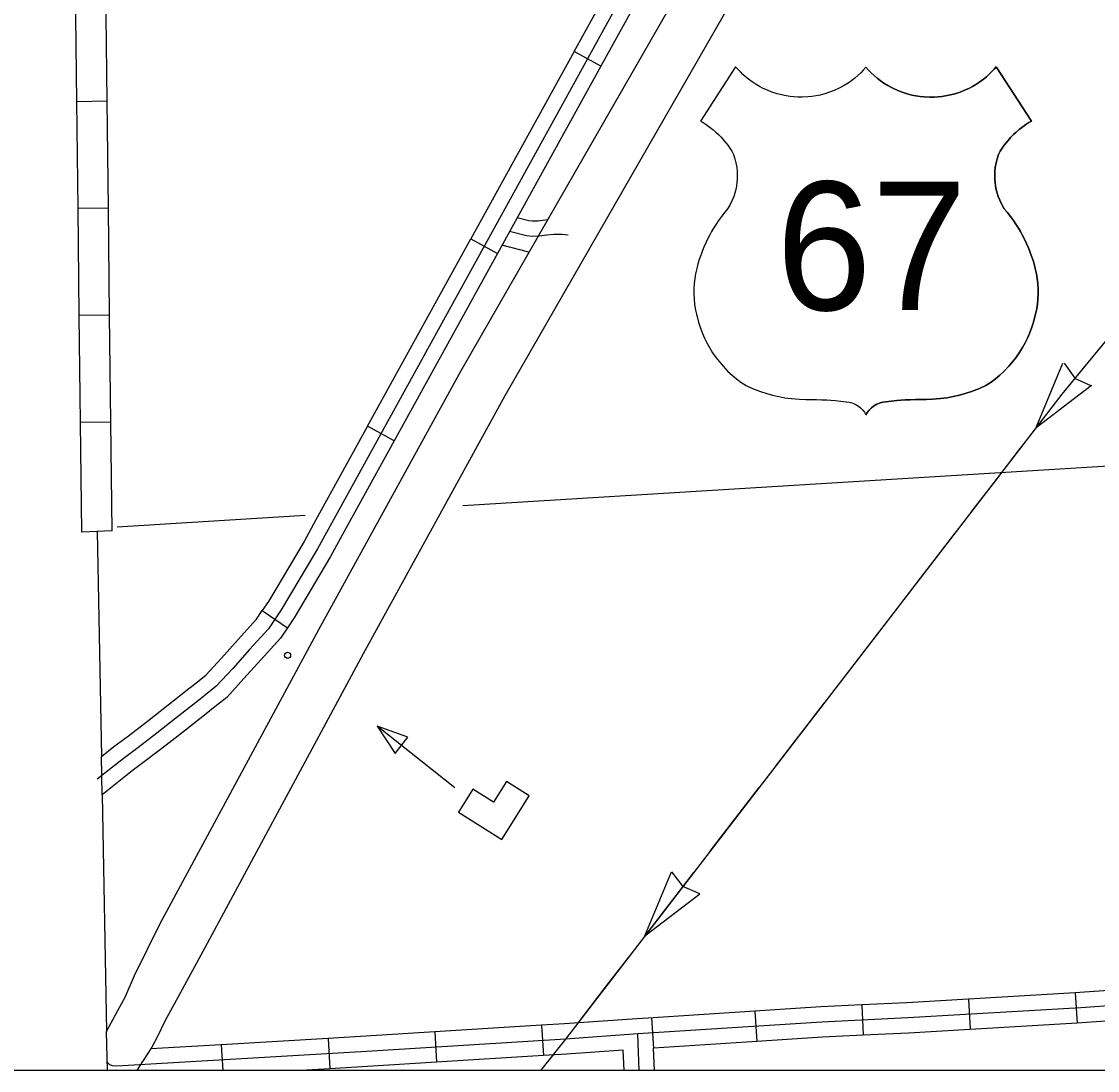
# Model space of a CAD drawing. Extents: x 1164457 to 1439835, y 1590918 to 1773502.
# Drawn here: x 1250743 to 1256055, y 1614471 to 1619648 of the extents above; entities that cross this region are included whole.
import ezdxf

# ---------------------------------------------------------------- set-up
doc = ezdxf.new("R2010")
doc.units = 0
for name, color, linetype in [('Level 15', 7, 'Continuous'), ('Level 22', 7, 'Continuous'), ('Level 31', 7, 'Continuous'), ('Level 32', 7, 'Continuous'), ('Level 33', 7, 'Continuous'), ('Level 43', 7, 'Continuous'), ('Level 49', 7, 'Continuous'), ('Level 5', 7, 'Continuous'), ('Level 58', 7, 'Continuous'), ('R_Draft', 7, 'Continuous')]:
    doc.layers.add(name, color=color, linetype=linetype)

msp = doc.modelspace()

# ---------------------------------------------------------------- linework, layer by layer
at = {"layer": 'Level 15'}
for points in [[(1251163.5, 1614663.9), (1251218.9, 1614766.1), (1251254.2, 1614833.3), (1251300.8, 1614938.9), (1251428, 1615195.4), (1252210.7, 1616646.9), (1252911.7, 1617922.8), (1253993.2, 1619805.1)], [(1254211.9, 1619684), (1253129.6, 1617800.3), (1252430.3, 1616527.4), (1251647.9, 1615076.4), (1251506.8, 1614816.2), (1251450.7, 1614714.5), (1251414.8, 1614638.1), (1251385.8, 1614586.3), (1251323.1, 1614487.1), (1251311.8, 1614470.8)], [(1251167.1, 1614470.8), (1251163.5, 1614663.9)]]:
    msp.add_lwpolyline(points, dxfattribs=at)
at = {"layer": 'Level 22'}
for points in [[(1254912.3, 1619422.9), (1254899.1, 1619408.1), (1254886.6, 1619395.3), (1254872.3, 1619381.8), (1254856.8, 1619368.6), (1254841.9, 1619357.1), (1254823.9, 1619344.4), (1254804.5, 1619332.3), (1254782.4, 1619320.2), (1254754.4, 1619307.2), (1254732.9, 1619298.9), (1254708.7, 1619291), (1254686.4, 1619285.2), (1254665.9, 1619281), (1254644.3, 1619277.7), (1254624.5, 1619275.6), (1254597.2, 1619274.4), (1254575.1, 1619274.6), (1254555.9, 1619275.8), (1254537.6, 1619277.7), (1254519, 1619280.5), (1254495.7, 1619285.3), (1254474.1, 1619290.9), (1254447.7, 1619299.5), (1254425.5, 1619308.3), (1254405.2, 1619317.6), (1254386.7, 1619327.3), (1254369.5, 1619337.3), (1254350.4, 1619349.9), (1254332.9, 1619362.8), (1254317.7, 1619375.1), (1254305, 1619386.5), (1254292, 1619399), (1254279.2, 1619412.5), (1254268.9, 1619424.4), (1254095.8, 1619156.7), (1254108.1, 1619149.3), (1254122.9, 1619139.7), (1254136.8, 1619129.8), (1254155.4, 1619115.3), (1254170.3, 1619102.5), (1254183.4, 1619090.2), (1254196.8, 1619076.6), (1254210.5, 1619061.3), (1254220.4, 1619049.4), (1254230.1, 1619036.9), (1254240, 1619023.1), (1254249.5, 1619008.7), (1254258.4, 1618991.7), (1254265.1, 1618970.8), (1254270.2, 1618950.1), (1254274, 1618928), (1254276.1, 1618907.5), (1254276.8, 1618887.7), (1254276.3, 1618869.1), (1254275.1, 1618854.2), (1254272.6, 1618836), (1254269.3, 1618818.9), (1254264.5, 1618800.3), (1254259.2, 1618784.1), (1254252.1, 1618765.8), (1254240.8, 1618742.2), (1254229.3, 1618723.6), (1254215.4, 1618706.9), (1254198.5, 1618685.2), (1254184.7, 1618666.1), (1254171.9, 1618647), (1254160.1, 1618628.3), (1254150.2, 1618611.5), (1254141.5, 1618595.8), (1254131.8, 1618577.1), (1254121.3, 1618555.3), (1254111.9, 1618534), (1254105.4, 1618518.1), (1254097.8, 1618497.7), (1254089.3, 1618472.8), (1254082.6, 1618452), (1254076.4, 1618429.4), (1254070.5, 1618403.1), (1254066.7, 1618379.7), (1254063.9, 1618355.4), (1254062.3, 1618328.7), (1254062.2, 1618303.7), (1254063.3, 1618279.3), (1254066.3, 1618250.5), (1254070.7, 1618223.3), (1254075.2, 1618202.7), (1254079.9, 1618184.7), (1254085.9, 1618164.2), (1254093.8, 1618138.8), (1254105.3, 1618108), (1254115.1, 1618085.3), (1254126.5, 1618062), (1254139.1, 1618039.1), (1254155.3, 1618012.8), (1254172.2, 1617988.6), (1254188.5, 1617967.6), (1254207, 1617946.1), (1254231, 1617921.2), (1254251.3, 1617902.4), (1254272.2, 1617884.9)], [(1254912.3, 1619422.9), (1254925.5, 1619408.1), (1254938, 1619395.3), (1254952.3, 1619381.8), (1254967.8, 1619368.6), (1254982.7, 1619357.1), (1255000.7, 1619344.4), (1255020.1, 1619332.3), (1255042.2, 1619320.2), (1255070.2, 1619307.2), (1255091.7, 1619298.9), (1255116, 1619291), (1255138.2, 1619285.2), (1255158.7, 1619281), (1255180.3, 1619277.7), (1255200.1, 1619275.6), (1255227.4, 1619274.4), (1255249.5, 1619274.6), (1255268.7, 1619275.8), (1255287, 1619277.7), (1255305.6, 1619280.5), (1255329, 1619285.3), (1255350.5, 1619290.9), (1255376.9, 1619299.5), (1255399.1, 1619308.3), (1255419.4, 1619317.6), (1255437.9, 1619327.3), (1255455.1, 1619337.3), (1255474.2, 1619349.9), (1255491.7, 1619362.8), (1255506.9, 1619375.1), (1255519.6, 1619386.5), (1255532.6, 1619399), (1255545.4, 1619412.5), (1255555.8, 1619424.4), (1255728.8, 1619156.7), (1255716.5, 1619149.3), (1255701.7, 1619139.7), (1255687.8, 1619129.8), (1255669.2, 1619115.3), (1255654.3, 1619102.5), (1255641.2, 1619090.2), (1255627.8, 1619076.6), (1255614.1, 1619061.3), (1255604.2, 1619049.4), (1255594.5, 1619036.9), (1255584.6, 1619023.1), (1255575.1, 1619008.7), (1255566.2, 1618991.7), (1255559.5, 1618970.8), (1255554.4, 1618950.1), (1255550.6, 1618928), (1255548.5, 1618907.5), (1255547.8, 1618887.7), (1255548.3, 1618869.1), (1255549.5, 1618854.2), (1255552, 1618836), (1255555.3, 1618818.9), (1255560.1, 1618800.3), (1255565.4, 1618784.1), (1255572.5, 1618765.8), (1255583.8, 1618742.2), (1255595.3, 1618723.6), (1255609.2, 1618706.9), (1255626.1, 1618685.2), (1255639.9, 1618666.1), (1255652.7, 1618647), (1255664.5, 1618628.3), (1255674.4, 1618611.5), (1255683.1, 1618595.8), (1255692.8, 1618577.1), (1255703.3, 1618555.3), (1255712.7, 1618534), (1255719.2, 1618518.1), (1255726.8, 1618497.7), (1255735.3, 1618472.8), (1255742, 1618452), (1255748.3, 1618429.4), (1255754.1, 1618403.1), (1255757.9, 1618379.7), (1255760.7, 1618355.4), (1255762.3, 1618328.7), (1255762.4, 1618303.7), (1255761.3, 1618279.3), (1255758.3, 1618250.5), (1255753.9, 1618223.3), (1255749.4, 1618202.7), (1255744.7, 1618184.7), (1255738.7, 1618164.2), (1255730.8, 1618138.8), (1255719.3, 1618108), (1255709.5, 1618085.3), (1255698.1, 1618062), (1255685.5, 1618039.1), (1255669.3, 1618012.8), (1255652.4, 1617988.6), (1255636.1, 1617967.6), (1255617.6, 1617946.1), (1255593.6, 1617921.2), (1255573.3, 1617902.4), (1255552.4, 1617884.9)], [(1254272.2, 1617884.9), (1254293.9, 1617868.5), (1254320, 1617851.5), (1254352.7, 1617836.8), (1254391, 1617822.1), (1254422.3, 1617811.9), (1254450.4, 1617804.1), (1254482.3, 1617796.8), (1254512.1, 1617791.3), (1254544.3, 1617786.8), (1254584.7, 1617783.4), (1254615.7, 1617782.3), (1254642.2, 1617782.4), (1254668, 1617782.2), (1254693.7, 1617781.4), (1254718.2, 1617780.1), (1254739.5, 1617778.7), (1254760.5, 1617776.9), (1254787.4, 1617774.1), (1254813.7, 1617770.9), (1254829.5, 1617768.7), (1254842.5, 1617766.1), (1254858.3, 1617759.6), (1254867.3, 1617754.6), (1254875.2, 1617749.4), (1254885.9, 1617740.7), (1254896.3, 1617730.2), (1254904.7, 1617719.4), (1254912.3, 1617706.9)], [(1255552.4, 1617884.9), (1255530.7, 1617868.5), (1255504.7, 1617851.5), (1255471.9, 1617836.8), (1255433.6, 1617822.1), (1255402.3, 1617811.9), (1255374.2, 1617804.1), (1255342.3, 1617796.8), (1255312.5, 1617791.3), (1255280.3, 1617786.8), (1255239.9, 1617783.4), (1255208.9, 1617782.3), (1255182.4, 1617782.4), (1255156.6, 1617782.2), (1255130.9, 1617781.4), (1255106.4, 1617780.1), (1255085.1, 1617778.7), (1255064.1, 1617776.9), (1255037.2, 1617774.1), (1255010.9, 1617770.9), (1254995.1, 1617768.7), (1254982.1, 1617766.1), (1254966.4, 1617759.6), (1254957.3, 1617754.6), (1254949.5, 1617749.4), (1254938.7, 1617740.7), (1254928.4, 1617730.2), (1254919.9, 1617719.4), (1254912.3, 1617706.9)]]:
    msp.add_lwpolyline(points, dxfattribs=at)
at = {"layer": 'Level 31'}
for p, q in [((1253602.7, 1619428.1), (1253471.3, 1619500.5)), ((1252961.6, 1618575.7), (1253093, 1618503.3)), ((1252583.2, 1617578.5), (1252451.9, 1617650.9)), ((1251932, 1616740.3), (1252055.8, 1616655.7))]:
    msp.add_line(p, q, dxfattribs=at)
for points in [[(1256090, 1624084.8), (1256087.5, 1624075.1), (1256079, 1624048.3), (1256067.9, 1624021.3), (1256057.9, 1624000.3), (1256044.3, 1623975.8), (1255353.8, 1622735.2), (1254240.6, 1620741), (1252203.6, 1617045.1)], [(1253471.3, 1619500.5), (1253726.2, 1619963)], [(1253857.5, 1619890.6), (1253602.7, 1619428.1)], [(1253471.3, 1619500.5), (1253216.5, 1619038.1)], [(1253602.7, 1619428.1), (1253347.8, 1618965.7)], [(1253216.5, 1619038.1), (1252961.6, 1618575.7)], [(1253347.8, 1618965.7), (1253093, 1618503.3)], [(1252706.7, 1618113.3), (1252961.6, 1618575.7)], [(1253093, 1618503.3), (1252838.1, 1618040.9)], [(1252451.9, 1617650.9), (1252706.7, 1618113.3)], [(1252838.1, 1618040.9), (1252583.2, 1617578.5)], [(1252451.9, 1617650.9), (1252197, 1617188.5)], [(1252583.2, 1617578.5), (1252328.4, 1617116.1)], [(1252197, 1617188.5), (1252138.5, 1617082.3), (1251962.3, 1616784.6), (1251932, 1616740.3)], [(1252328.4, 1617116.1), (1252268.8, 1617007.9), (1252088.9, 1616704), (1252055.8, 1616655.7)], [(1252203.6, 1617045.1), (1252025.6, 1616744.3), (1251961.9, 1616651.3), (1251868.9, 1616548.4), (1251785.7, 1616455.3), (1251704.7, 1616367), (1251616.4, 1616297), (1251505.8, 1616209.7), (1251411.5, 1616135.6), (1251317, 1616063.2), (1251244.6, 1616009.5), (1251116.7, 1615908)], [(1251589.2, 1616371.1), (1251653.4, 1616422.1), (1251730.1, 1616505.7), (1251813.1, 1616598.6), (1251902.9, 1616697.8), (1251932, 1616740.3)], [(1252055.8, 1616655.7), (1252021, 1616604.7), (1251924.7, 1616498.2), (1251841.3, 1616405), (1251756, 1616311.9), (1251682.4, 1616253.6)], [(1251141.6, 1615831.9), (1251138, 1616020.7), (1251198.9, 1616069), (1251271.9, 1616123.1), (1251365.5, 1616194.8), (1251459.4, 1616268.6), (1251569.9, 1616355.8), (1251589.2, 1616371.1)], [(1251682.4, 1616253.6), (1251663, 1616238.2), (1251552.2, 1616150.7), (1251457.4, 1616076.3), (1251362.2, 1616003.4), (1251290.2, 1615950), (1251141.6, 1615831.9)]]:
    msp.add_lwpolyline(points, dxfattribs=at)
at = {"layer": 'Level 32'}
for p, q in [((1251166, 1619254), (1251016, 1619252.2)), ((1251172.2, 1618726), (1251022.2, 1618724.3)), ((1251178.3, 1618198.1), (1251028.3, 1618196.3)), ((1251184.4, 1617670.1), (1251034.4, 1617668.3)), ((1255945.5, 1614853.7), (1255954.4, 1614703.9)), ((1255418.5, 1614822.6), (1255427.3, 1614672.9)), ((1254363.7, 1614763.7), (1254373.4, 1614614.1)), ((1254892.2, 1614794.3), (1254899.1, 1614644.5)), ((1253310.2, 1614693.8), (1253319.6, 1614544.1)), ((1253854.1, 1614730.7), (1253863.8, 1614581)), ((1252783.2, 1614660.8), (1252792.6, 1614511.1)), ((1251729.4, 1614598), (1251736.8, 1614470.8)), ((1252256.5, 1614628.7), (1252265.2, 1614479))]:
    msp.add_line(p, q, dxfattribs=at)
for points in [[(1251016, 1619252.2), (1251011.1, 1619673.1), (1251007.7, 1619778.5)], [(1251166, 1619254), (1251161.1, 1619676.4), (1251157.6, 1619783.4)], [(1251022.2, 1618724.3), (1251016, 1619252.2)], [(1251172.2, 1618726), (1251166, 1619254)], [(1251178.3, 1618198.1), (1251172.2, 1618726)], [(1251028.3, 1618196.3), (1251022.2, 1618724.3)], [(1253340.7, 1618669.5), (1253293.4, 1618663.3), (1253265.9, 1618662.5), (1253248.4, 1618663.8), (1253189.8, 1618679)], [(1253442.2, 1618593.3), (1253413.1, 1618596.2), (1253371.3, 1618597.2), (1253336.3, 1618593.3), (1253299.4, 1618588.4), (1253264.4, 1618587.5), (1253236.2, 1618589.4), (1253152.5, 1618611.3)], [(1253248.3, 1618508.7), (1253115.1, 1618543.5)], [(1251034.4, 1617668.3), (1251028.3, 1618196.3)], [(1251184.4, 1617670.1), (1251178.3, 1618198.1)], [(1251190.7, 1617134.5), (1251040.7, 1617127.5), (1251034.4, 1617668.3)], [(1251190.7, 1617134.5), (1251184.4, 1617670.1)], [(1255945.5, 1614853.7), (1255418.5, 1614822.6)], [(1256347.8, 1614881.9), (1255968.5, 1614855), (1255945.5, 1614853.7)], [(1256424.5, 1614817.2), (1256338.2, 1614806.1), (1255973.3, 1614780.2), (1255118.1, 1614729.8), (1254694.1, 1614710), (1253786.2, 1614651.1), (1253428.3, 1614626), (1252473.8, 1614566.3), (1251214.2, 1614492.8), (1251191.8, 1614493.8), (1251178.7, 1614498.2), (1251164.6, 1614512.8)], [(1255418.5, 1614822.6), (1255114.2, 1614804.7), (1254892.2, 1614794.3)], [(1254363.7, 1614763.7), (1253836.8, 1614729.5)], [(1254892.2, 1614794.3), (1254689.9, 1614784.9), (1254363.7, 1614763.7)], [(1253310.2, 1614693.8), (1252783.2, 1614660.8)], [(1253836.8, 1614729.5), (1253781.2, 1614725.9), (1253423.3, 1614700.8), (1253310.2, 1614693.8)], [(1255954.4, 1614703.9), (1255427.3, 1614672.9)], [(1256352.6, 1614731.9), (1255978.2, 1614705.3), (1255954.4, 1614703.9)], [(1252783.2, 1614660.8), (1252469.3, 1614641.1), (1252256.5, 1614628.7)], [(1253792.8, 1614470.8), (1253786.2, 1614651.1)], [(1254899.1, 1614644.5), (1254698.2, 1614635.1), (1254373.4, 1614614.1)], [(1255427.3, 1614672.9), (1255122.1, 1614654.9), (1254899.1, 1614644.5)], [(1251729.4, 1614598), (1251381, 1614577.7)], [(1252256.5, 1614628.7), (1251729.4, 1614598)], [(1254373.4, 1614614.1), (1253863.8, 1614581)], [(1253319.6, 1614544.1), (1252792.6, 1614511.1)], [(1253714.1, 1614570.9), (1253433.2, 1614551.2), (1253319.6, 1614544.1)], [(1253717.7, 1614470.8), (1253714.1, 1614570.9)], [(1253867.8, 1614470.8), (1253863.8, 1614581)], [(1252265.2, 1614479), (1252124.4, 1614470.8)], [(1252792.6, 1614511.1), (1252478.4, 1614491.4), (1252265.2, 1614479)]]:
    msp.add_lwpolyline(points, dxfattribs=at)
at = {"layer": 'Level 33'}
for points in [[(1251117.2, 1617131.1), (1251138, 1616020.7)], [(1251141.6, 1615831.9), (1251163.5, 1614663.9)]]:
    msp.add_lwpolyline(points, dxfattribs=at)
at = {"layer": 'Level 43'}
for p, q in [((1255752.7, 1617644.8), (1255884.6, 1617961.6)), ((1255889.9, 1617961.3), (1255942.8, 1617886.9)), ((1256026.8, 1617848.1), (1255943.8, 1617886.1)), ((1255752.7, 1617644.8), (1256025.3, 1617853.2)), ((1253819.9, 1615134.7), (1253951.8, 1615451.5)), ((1253951.8, 1615451.5), (1254007.3, 1615378.9)), ((1253819.9, 1615134.7), (1254092.6, 1615343.1)), ((1254092.6, 1615343.1), (1254008.3, 1615378.2))]:
    msp.add_line(p, q, dxfattribs=at)
for points in [[(1257510.7, 1619871.3), (1257247.9, 1619536.4), (1256357.3, 1618398.2), (1256319.1, 1618363.7), (1256185.9, 1618180), (1255879, 1617808.8), (1253428.3, 1614626), (1253305.2, 1614470.8)], [(1255999.4, 1617954.4), (1255879, 1617808.8), (1255752.7, 1617644.8)], [(1255672.2, 1617540.2), (1255551.4, 1617383.3)], [(1255551.4, 1617383.3), (1255430.6, 1617226.4)], [(1255350, 1617121.8), (1255108.4, 1616808.1)], [(1255027.9, 1616703.5), (1254786.3, 1616389.7)], [(1254705.8, 1616285.1), (1254464.2, 1615971.4)], [(1254383.7, 1615866.8), (1254142.1, 1615553)], [(1254061.5, 1615448.4), (1253819.9, 1615134.7)], [(1253739.4, 1615030.1), (1253618.6, 1614873.2)], [(1253618.6, 1614873.2), (1253497.8, 1614716.3)], [(1253365.6, 1614546.9), (1253305.2, 1614470.8)]]:
    msp.add_lwpolyline(points, dxfattribs=at)
at = {"layer": 'Level 49'}
for points in [[(1254912.3, 1619422.9), (1254899.1, 1619408.1), (1254886.6, 1619395.3), (1254872.3, 1619381.8), (1254856.8, 1619368.6), (1254841.9, 1619357.1), (1254823.9, 1619344.4), (1254804.5, 1619332.3), (1254782.4, 1619320.2), (1254754.4, 1619307.2), (1254732.9, 1619298.9), (1254708.7, 1619291), (1254686.4, 1619285.2), (1254665.9, 1619281), (1254644.3, 1619277.7), (1254624.5, 1619275.6), (1254597.2, 1619274.4), (1254575.1, 1619274.6), (1254555.9, 1619275.8), (1254537.6, 1619277.7), (1254519, 1619280.5), (1254495.7, 1619285.3), (1254474.1, 1619290.9), (1254447.7, 1619299.5), (1254425.5, 1619308.3), (1254405.2, 1619317.6), (1254386.7, 1619327.3), (1254369.5, 1619337.3), (1254350.4, 1619349.9), (1254332.9, 1619362.8), (1254317.7, 1619375.1), (1254305, 1619386.5), (1254292, 1619399), (1254279.2, 1619412.5), (1254268.9, 1619424.4), (1254095.8, 1619156.7), (1254108.1, 1619149.3), (1254122.9, 1619139.7), (1254136.8, 1619129.8), (1254155.4, 1619115.3), (1254170.3, 1619102.5), (1254183.4, 1619090.2), (1254196.8, 1619076.6), (1254210.5, 1619061.3), (1254220.4, 1619049.4), (1254230.1, 1619036.9), (1254240, 1619023.1), (1254249.5, 1619008.7), (1254258.4, 1618991.7), (1254265.1, 1618970.8), (1254270.2, 1618950.1), (1254274, 1618928), (1254276.1, 1618907.5), (1254276.8, 1618887.7), (1254276.3, 1618869.1), (1254275.1, 1618854.2), (1254272.6, 1618836), (1254269.3, 1618818.9), (1254264.5, 1618800.3), (1254259.2, 1618784.1), (1254252.1, 1618765.8), (1254240.8, 1618742.2), (1254229.3, 1618723.6), (1254215.4, 1618706.9), (1254198.5, 1618685.2), (1254184.7, 1618666.1), (1254171.9, 1618647), (1254160.1, 1618628.3), (1254150.2, 1618611.5), (1254141.5, 1618595.8), (1254131.8, 1618577.1), (1254121.3, 1618555.3), (1254111.9, 1618534), (1254105.4, 1618518.1), (1254097.8, 1618497.7), (1254089.3, 1618472.8), (1254082.6, 1618452), (1254076.4, 1618429.4), (1254070.5, 1618403.1), (1254066.7, 1618379.7), (1254063.9, 1618355.4), (1254062.3, 1618328.7), (1254062.2, 1618303.7), (1254063.3, 1618279.3), (1254066.3, 1618250.5), (1254070.7, 1618223.3), (1254075.2, 1618202.7), (1254079.9, 1618184.7), (1254085.9, 1618164.2), (1254093.8, 1618138.8), (1254105.3, 1618108), (1254115.1, 1618085.3), (1254126.5, 1618062), (1254139.1, 1618039.1), (1254155.3, 1618012.8), (1254172.2, 1617988.6), (1254188.5, 1617967.6), (1254207, 1617946.1), (1254231, 1617921.2), (1254251.3, 1617902.4), (1254272.2, 1617884.9)], [(1255552.4, 1617884.9), (1255573.3, 1617902.4), (1255593.6, 1617921.2), (1255617.6, 1617946.1), (1255636.1, 1617967.6), (1255652.4, 1617988.6), (1255669.3, 1618012.8), (1255685.5, 1618039.1), (1255698.1, 1618062), (1255709.5, 1618085.3), (1255719.3, 1618108), (1255730.8, 1618138.8), (1255738.7, 1618164.2), (1255744.7, 1618184.7), (1255749.4, 1618202.7), (1255753.9, 1618223.3), (1255758.3, 1618250.5), (1255761.3, 1618279.3), (1255762.4, 1618303.7), (1255762.3, 1618328.7), (1255760.7, 1618355.4), (1255757.9, 1618379.7), (1255754.1, 1618403.1), (1255748.3, 1618429.4), (1255742, 1618452), (1255735.3, 1618472.8), (1255726.8, 1618497.7), (1255719.2, 1618518.1), (1255712.7, 1618534), (1255703.3, 1618555.3), (1255692.8, 1618577.1), (1255683.1, 1618595.8), (1255674.4, 1618611.5), (1255664.5, 1618628.3), (1255652.7, 1618647), (1255639.9, 1618666.1), (1255626.1, 1618685.2), (1255609.2, 1618706.9), (1255595.3, 1618723.6), (1255583.8, 1618742.2), (1255572.5, 1618765.8), (1255565.4, 1618784.1), (1255560.1, 1618800.3), (1255555.3, 1618818.9), (1255552, 1618836), (1255549.5, 1618854.2), (1255548.3, 1618869.1), (1255547.8, 1618887.7), (1255548.5, 1618907.5), (1255550.6, 1618928), (1255554.4, 1618950.1), (1255559.5, 1618970.8), (1255566.2, 1618991.7), (1255575.1, 1619008.7), (1255584.6, 1619023.1), (1255594.5, 1619036.9), (1255604.2, 1619049.4), (1255614.1, 1619061.3), (1255627.8, 1619076.6), (1255641.2, 1619090.2), (1255654.3, 1619102.5), (1255669.2, 1619115.3), (1255687.8, 1619129.8), (1255701.7, 1619139.7), (1255716.5, 1619149.3), (1255728.8, 1619156.7), (1255555.8, 1619424.4), (1255545.4, 1619412.5), (1255532.6, 1619399), (1255519.6, 1619386.5), (1255506.9, 1619375.1), (1255491.7, 1619362.8), (1255474.2, 1619349.9), (1255455.1, 1619337.3), (1255437.9, 1619327.3), (1255419.4, 1619317.6), (1255399.1, 1619308.3), (1255376.9, 1619299.5), (1255350.5, 1619290.9), (1255329, 1619285.3), (1255305.6, 1619280.5), (1255287, 1619277.7), (1255268.7, 1619275.8), (1255249.5, 1619274.6), (1255227.4, 1619274.4), (1255200.1, 1619275.6), (1255180.3, 1619277.7), (1255158.7, 1619281), (1255138.2, 1619285.2), (1255116, 1619291), (1255091.7, 1619298.9), (1255070.2, 1619307.2), (1255042.2, 1619320.2), (1255020.1, 1619332.3), (1255000.7, 1619344.4), (1254982.7, 1619357.1), (1254967.8, 1619368.6), (1254952.3, 1619381.8), (1254938, 1619395.3), (1254925.5, 1619408.1), (1254912.3, 1619422.9)], [(1254272.2, 1617884.9), (1254293.9, 1617868.5), (1254320, 1617851.5), (1254352.7, 1617836.8), (1254391, 1617822.1), (1254422.3, 1617811.9), (1254450.4, 1617804.1), (1254482.3, 1617796.8), (1254512.1, 1617791.3), (1254544.3, 1617786.8), (1254584.7, 1617783.4), (1254615.7, 1617782.3), (1254642.2, 1617782.4), (1254668, 1617782.2), (1254693.7, 1617781.4), (1254718.2, 1617780.1), (1254739.5, 1617778.7), (1254760.5, 1617776.9), (1254787.4, 1617774.1), (1254813.7, 1617770.9), (1254829.5, 1617768.7), (1254842.5, 1617766.1), (1254858.3, 1617759.6), (1254867.3, 1617754.6), (1254875.2, 1617749.4), (1254885.9, 1617740.7), (1254896.3, 1617730.2), (1254904.7, 1617719.4), (1254912.3, 1617706.9)], [(1254912.3, 1617706.9), (1254919.9, 1617719.4), (1254928.4, 1617730.2), (1254938.7, 1617740.7), (1254949.5, 1617749.4), (1254957.3, 1617754.6), (1254966.4, 1617759.6), (1254982.1, 1617766.1), (1254995.1, 1617768.7), (1255010.9, 1617770.9), (1255037.2, 1617774.1), (1255064.1, 1617776.9), (1255085.1, 1617778.7), (1255106.4, 1617780.1), (1255130.9, 1617781.4), (1255156.6, 1617782.2), (1255182.4, 1617782.4), (1255208.9, 1617782.3), (1255239.9, 1617783.4), (1255280.3, 1617786.8), (1255312.5, 1617791.3), (1255342.3, 1617796.8), (1255374.2, 1617804.1), (1255402.3, 1617811.9), (1255433.6, 1617822.1), (1255471.9, 1617836.8), (1255504.7, 1617851.5), (1255530.7, 1617868.5), (1255552.4, 1617884.9)]]:
    msp.add_lwpolyline(points, dxfattribs=at)
at = {"layer": 'Level 5'}
for points in [[(1256244.8, 1617461.8), (1252921.8, 1617257.5)], [(1252143, 1617209.6), (1251215, 1617152.6)]]:
    msp.add_lwpolyline(points, dxfattribs=at)
at = {"layer": 'Level 58'}
msp.add_lwpolyline([(1252881.7, 1615866.3), (1252499.2, 1616170.2)], dxfattribs=at)
for points in [[(1252587.2, 1616035.1), (1252650.7, 1616115), (1252499.2, 1616170.2)], [(1253115, 1615610.7), (1253250.2, 1615825.7), (1253136.8, 1615897.1), (1253072.8, 1615795.3), (1252971.2, 1615859.2), (1252899.9, 1615746)]]:
    msp.add_lwpolyline(points, close=True, dxfattribs=at)
msp.add_circle((1252056.5, 1616520.3), 15, dxfattribs=at)
at = {"layer": 'R_Draft'}
msp.add_lwpolyline([(1246398.1, 1678582), (1349820.2, 1678582), (1349820.2, 1614470.8), (1246398.1, 1614470.8)], close=True, dxfattribs=at)

# ---------------------------------------------------------------- texts
at = {"layer": 'Level 22'}
msp.add_text('67', height=633.6, dxfattribs=at).set_placement((1254468.6, 1618223.6))

doc.saveas('drawing.dxf')
